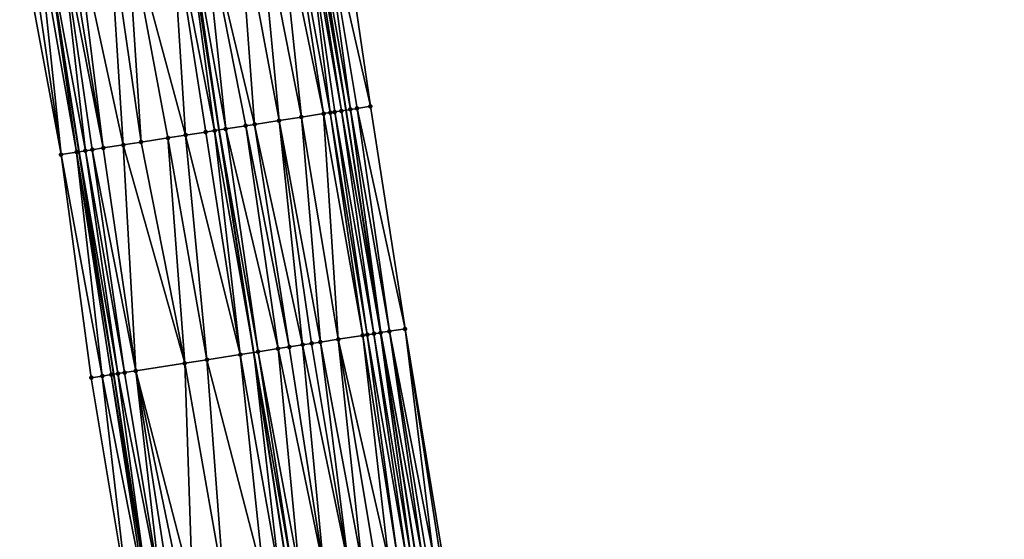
# Model space of a CAD drawing. Header units: feet. Extents: x 2004186 to 2014793, y 836912 to 864902.
# Tile 866 of 974: x 2004249 to 2004337, y 860070 to 860116. Entities that reach past the tile are written whole.
import ezdxf

# ---------------------------------------------------------------- set-up
doc = ezdxf.new("R2010")
doc.units = ezdxf.units.FT
doc.header["$LTSCALE"] = 100
doc.header["$MEASUREMENT"] = 0
for name, color, linetype, lineweight in [('EP_Travel Lane', 5, 'Continuous', 40), ('GPL_Skip Line', 2, 'Continuous', 40), ('Road Shots', 4, 'Continuous', 200), ('Road X-Section', 30, 'Continuous', 13)]:
    doc.layers.add(name, color=color, linetype=linetype, lineweight=lineweight)
doc.layers.add('I-77 SB_MM21-27-Surface-Border', color=7, linetype='Continuous')
doc.layers.add('I-77 SB_MM21-27-Surface-TIN', color=7, linetype='Continuous')

msp = doc.modelspace()

# ---------------------------------------------------------------- linework, layer by layer
at = {"layer": 'EP_Travel Lane'}
for points in [[(2004335.055049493, 859793.5801010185, 441.9940504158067), (2004330.916120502, 859813.1471749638, 441.9619321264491), (2004327.027272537, 859832.5848842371, 441.9441543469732), (2004323.123876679, 859852.2003068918, 441.9159411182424), (2004319.220483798, 859871.8157145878, 441.929384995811), (2004315.317093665, 859891.4311084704, 441.9818555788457), (2004311.677440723, 859910.9431669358, 442.0084352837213), (2004308.050063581, 859930.6114592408, 442.041831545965), (2004304.4227044, 859950.2796541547, 442.1100775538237), (2004300.795359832, 859969.947769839, 442.2066752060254), (2004297.451835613, 859989.4909383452, 442.2900725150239), (2004294.134602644, 860009.2136532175, 442.392566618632), (2004290.817373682, 860028.9363442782, 442.4995584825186), (2004287.500160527, 860048.6589413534, 442.6243483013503), (2004284.372250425, 860068.2712626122, 442.749174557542), (2004281.274517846, 860088.0294412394, 442.888745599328), (2004278.176850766, 860107.7872020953, 443.0802685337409), (2004275.079206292, 860127.5448187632, 443.2896981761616)], [(2004307.229234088, 859808.0934564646, 442.913986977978), (2004303.292697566, 859827.8972371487, 442.8676205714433), (2004299.423504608, 859847.5194150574, 442.8378241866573), (2004295.55431422, 859867.1415799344, 442.8449030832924), (2004291.685125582, 859886.7637359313, 442.8765830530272), (2004288.019412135, 859906.5925353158, 442.8995941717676), (2004284.420462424, 859926.266000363, 442.9509488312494), (2004280.821525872, 859945.9393934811, 443.0280290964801), (2004277.222592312, 859965.6127702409, 443.1109571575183), (2004273.801240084, 859985.5080832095, 443.2063094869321), (2004270.466215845, 860005.2277983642, 443.3101564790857), (2004267.131204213, 860024.9474389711, 443.4281247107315), (2004263.79619363, 860044.667073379, 443.5472556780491), (2004260.63164214, 860064.5689434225, 443.6836693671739), (2004257.554959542, 860084.3303263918, 443.831937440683), (2004254.478282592, 860104.0916730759, 443.984701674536), (2004251.40165576, 860123.8526978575, 444.1775007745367)]]:
    msp.add_polyline3d(points, dxfattribs=at)
at = {"layer": 'GPL_Skip Line'}
msp.add_polyline3d([(2004323.711088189, 859791.1598688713, 442.4697393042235), (2004319.535634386, 859810.7190936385, 442.4205535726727), (2004315.633485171, 859830.3345719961, 442.4045709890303), (2004311.758555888, 859849.9556131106, 442.3854139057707), (2004307.883629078, 859869.5766417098, 442.4013551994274), (2004304.008703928, 859889.1976618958, 442.440890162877), (2004300.356971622, 859908.8612883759, 442.4634074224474), (2004296.741778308, 859928.5317660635, 442.5154449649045), (2004293.126591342, 859948.202209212, 442.5798391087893), (2004289.511413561, 859967.8726023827, 442.6621133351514), (2004286.136969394, 859987.5853227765, 442.7554216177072), (2004282.819738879, 860007.3080230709, 442.8606755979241), (2004279.502512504, 860027.0306987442, 442.9705895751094), (2004276.185292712, 860046.7533352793, 443.0879110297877), (2004273.051335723, 860066.505563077, 443.2210788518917), (2004269.975945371, 860086.2671776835, 443.3656343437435), (2004266.90058281, 860106.0286137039, 443.5323884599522), (2004263.825262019, 860125.7897813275, 443.7325048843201)], dxfattribs=at)
at = {"layer": 'I-77 SB_MM21-27-Surface-Border', "color": 3, "linetype": 'ByBlock', "lineweight": -2}
for points in [[(2004277.460304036, 860127.9171406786, 443.0755045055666), (2004280.338033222, 860108.1250280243, 442.8990627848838), (2004283.413350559, 860088.3638826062, 442.6961785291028), (2004286.68635557, 860068.6330648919, 442.546385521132), (2004290.187990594, 860049.112247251, 442.3979050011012), (2004293.702402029, 860029.4230099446, 442.2377218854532), (2004297.216829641, 860009.7336764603, 442.0957543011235), (2004300.534074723, 859990.0108895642, 442.0068919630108), (2004303.870532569, 859970.513758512, 441.9265309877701), (2004307.485702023, 859950.843410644, 441.8280451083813), (2004311.297578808, 859931.2092045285, 441.7332495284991), (2004314.519404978, 859911.4661847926, 441.7663402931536), (2004318.135800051, 859891.9878509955, 441.7644848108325), (2004321.618302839, 859872.2893408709, 441.7008092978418), (2004325.297020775, 859852.6295556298, 441.7058708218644), (2004328.190907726, 859832.8147209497, 441.8573054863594), (2004331.467112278, 859813.264646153, 441.9116234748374), (2004336.620596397, 859793.9138843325, 441.8542101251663)], [(2004306.626188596, 859807.9647857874, 442.9356518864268), (2004302.095008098, 859827.6606911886, 442.9110677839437), (2004297.827658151, 859847.2042337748, 442.8918149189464), (2004292.77547162, 859866.5927552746, 442.9401955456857), (2004288.900545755, 859886.2137790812, 442.9695953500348), (2004285.014225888, 859906.0399135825, 443.0052239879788), (2004281.399028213, 859925.710415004, 443.0487751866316), (2004277.783843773, 859945.3808444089, 443.1180862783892), (2004274.168666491, 859965.0512348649, 443.2013270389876), (2004270.753531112, 859984.9949878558, 443.2965756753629), (2004267.633515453, 860004.7509493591, 443.3850915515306), (2004264.3163008, 860024.4735553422, 443.5082086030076), (2004261.590758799, 860044.2957780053, 443.6126910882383), (2004258.823256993, 860064.2870515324, 443.7398531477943), (2004255.550272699, 860084.0177361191, 443.9062101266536), (2004252.870108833, 860103.8409627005, 444.0380058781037), (2004249.201917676, 860123.5099092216, 444.2327961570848)]]:
    msp.add_polyline3d(points, dxfattribs=at)
at = {"layer": 'I-77 SB_MM21-27-Surface-TIN', "color": 128, "linetype": 'ByBlock', "lineweight": -2}
for points in [[(2004274.298693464, 860127.4229512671, 443.3383187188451), (2004273.113026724, 860127.2380336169, 443.3867332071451), (2004276.78118559, 860107.5692945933, 443.1661779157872)], [(2004274.693909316, 860127.4846315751, 443.3170728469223), (2004274.298693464, 860127.4229512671, 443.3383187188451), (2004277.769220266, 860107.7235271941, 443.1091076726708)], [(2004274.298693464, 860127.4229512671, 443.3383187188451), (2004277.176403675, 860107.6309605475, 443.1467166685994), (2004277.769220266, 860107.7235271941, 443.1091076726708)], [(2004274.298693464, 860127.4229512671, 443.3383187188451), (2004276.78118559, 860107.5692945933, 443.1661779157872), (2004277.176403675, 860107.6309605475, 443.1467166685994)], [(2004274.693909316, 860127.4846315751, 443.3170728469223), (2004278.176850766, 860107.7872020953, 443.0802685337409), (2004275.079206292, 860127.5448187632, 443.2896981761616)], [(2004274.693909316, 860127.4846315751, 443.3170728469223), (2004277.769220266, 860107.7235271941, 443.1091076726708), (2004278.176850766, 860107.7872020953, 443.0802685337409)], [(2004275.089116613, 860127.5463668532, 443.2889940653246), (2004275.079206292, 860127.5448187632, 443.2896981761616), (2004278.176850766, 860107.7872020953, 443.0802685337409)], [(2004275.089116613, 860127.5463668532, 443.2889940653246), (2004278.559635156, 860107.8469958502, 443.0531872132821), (2004275.879515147, 860127.6699406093, 443.2200085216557)], [(2004275.089116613, 860127.5463668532, 443.2889940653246), (2004278.176850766, 860107.7872020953, 443.0802685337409), (2004278.559635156, 860107.8469958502, 443.0531872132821)], [(2004275.879515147, 860127.6699406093, 443.2200085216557), (2004280.338033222, 860108.1250280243, 442.8990627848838), (2004277.460304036, 860127.9171406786, 443.0755045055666)], [(2004275.879515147, 860127.6699406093, 443.2200085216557), (2004279.15243832, 860107.939648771, 443.0048541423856), (2004280.338033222, 860108.1250280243, 442.8990627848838)], [(2004275.879515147, 860127.6699406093, 443.2200085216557), (2004278.559635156, 860107.8469958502, 443.0531872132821), (2004279.15243832, 860107.939648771, 443.0048541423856)], [(2004268.567946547, 860126.5293390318, 443.5528802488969), (2004265.406160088, 860126.0362798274, 443.6752073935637), (2004270.062373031, 860106.521648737, 443.4130694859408)], [(2004270.346459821, 860126.8066309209, 443.4907727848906), (2004268.567946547, 860126.5293390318, 443.5528802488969), (2004272.236112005, 860106.8605576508, 443.3375848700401)], [(2004268.567946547, 860126.5293390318, 443.5528802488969), (2004270.062373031, 860106.521648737, 443.4130694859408), (2004272.236112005, 860106.8605576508, 443.3375848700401)], [(2004272.12496476, 860127.0839763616, 443.4220087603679), (2004270.346459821, 860126.8066309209, 443.4907727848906), (2004274.212233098, 860107.1686903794, 443.2647715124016)], [(2004270.346459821, 860126.8066309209, 443.4907727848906), (2004272.236112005, 860106.8605576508, 443.3375848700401), (2004274.212233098, 860107.1686903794, 443.2647715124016)], [(2004273.113026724, 860127.2380336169, 443.3867332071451), (2004272.12496476, 860127.0839763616, 443.4220087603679), (2004276.188349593, 860107.4768526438, 443.1882867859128)], [(2004272.12496476, 860127.0839763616, 443.4220087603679), (2004274.212233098, 860107.1686903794, 443.2647715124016), (2004276.188349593, 860107.4768526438, 443.1882867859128)], [(2004273.113026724, 860127.2380336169, 443.3867332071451), (2004276.188349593, 860107.4768526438, 443.1882867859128), (2004276.78118559, 860107.5692945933, 443.1661779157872)], [(2004262.639578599, 860125.6049708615, 443.7675961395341), (2004258.687349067, 860124.9886240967, 443.923334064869), (2004263.936409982, 860105.5663579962, 443.6486458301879)], [(2004262.639578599, 860125.6049708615, 443.7675961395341), (2004266.505355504, 860105.9670070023, 443.5444844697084), (2004263.825262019, 860125.7897813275, 443.7325048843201)], [(2004262.639578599, 860125.6049708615, 443.7675961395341), (2004265.714904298, 860105.843771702, 443.5713983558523), (2004266.505355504, 860105.9670070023, 443.5444844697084)], [(2004262.639578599, 860125.6049708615, 443.7675961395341), (2004263.936409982, 860105.5663579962, 443.6486458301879), (2004265.714904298, 860105.843771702, 443.5713983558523)], [(2004264.022875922, 860125.8205830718, 443.7266563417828), (2004263.825262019, 860125.7897813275, 443.7325048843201), (2004266.90058281, 860106.0286137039, 443.5323884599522)], [(2004266.505355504, 860105.9670070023, 443.5444844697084), (2004266.90058281, 860106.0286137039, 443.5323884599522), (2004263.825262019, 860125.7897813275, 443.7325048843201)], [(2004265.406160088, 860126.0362798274, 443.6752073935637), (2004264.022875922, 860125.8205830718, 443.7266563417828), (2004267.49342377, 860106.1210237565, 443.5142444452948)], [(2004264.022875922, 860125.8205830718, 443.7266563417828), (2004266.90058281, 860106.0286137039, 443.5323884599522), (2004267.49342377, 860106.1210237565, 443.5142444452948)], [(2004265.406160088, 860126.0362798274, 443.6752073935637), (2004269.271927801, 860106.3983750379, 443.4447564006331), (2004270.062373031, 860106.521648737, 443.4130694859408)], [(2004265.406160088, 860126.0362798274, 443.6752073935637), (2004267.49342377, 860106.1210237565, 443.5142444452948), (2004269.271927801, 860106.3983750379, 443.4447564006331)], [(2004257.106451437, 860124.7421227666, 443.9809833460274), (2004254.142262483, 860124.279970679, 444.0843639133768), (2004258.40327593, 860104.7035541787, 443.8565229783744)], [(2004258.687349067, 860124.9886240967, 443.923334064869), (2004257.106451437, 860124.7421227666, 443.9809833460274), (2004259.984176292, 860104.9500379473, 443.8010584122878)], [(2004257.106451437, 860124.7421227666, 443.9809833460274), (2004258.40327593, 860104.7035541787, 443.8565229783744), (2004259.984176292, 860104.9500379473, 443.8010584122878)], [(2004258.687349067, 860124.9886240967, 443.923334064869), (2004262.355516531, 860105.3198298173, 443.7096306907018), (2004263.936409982, 860105.5663579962, 443.6486458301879)], [(2004258.687349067, 860124.9886240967, 443.923334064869), (2004259.984176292, 860104.9500379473, 443.8010584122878), (2004262.355516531, 860105.3198298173, 443.7096306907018)], [(2004250.782841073, 860123.7562449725, 444.1957287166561), (2004249.992377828, 860123.6330870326, 444.2130274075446), (2004252.870108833, 860103.8409627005, 444.0380058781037)], [(2004250.782841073, 860123.7562449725, 444.1957287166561), (2004254.253397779, 860104.0566287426, 443.9903762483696), (2004251.40165576, 860123.8526978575, 444.1775007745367)], [(2004250.782841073, 860123.7562449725, 444.1957287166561), (2004252.870108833, 860103.8409627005, 444.0380058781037), (2004254.253397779, 860104.0566287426, 443.9903762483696)], [(2004252.758980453, 860124.0642601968, 444.1375191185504), (2004251.40165576, 860123.8526978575, 444.1775007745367), (2004255.043857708, 860104.1798079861, 443.9704303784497)], [(2004254.253397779, 860104.0566287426, 443.9903762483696), (2004254.478282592, 860104.0916730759, 443.984701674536), (2004251.40165576, 860123.8526978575, 444.1775007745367)], [(2004255.043857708, 860104.1798079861, 443.9704303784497), (2004251.40165576, 860123.8526978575, 444.1775007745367), (2004254.478282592, 860104.0916730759, 443.984701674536)], [(2004253.351816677, 860124.1567006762, 444.1155922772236), (2004252.758980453, 860124.0642601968, 444.1375191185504), (2004256.62476838, 860104.4262255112, 443.9232000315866)], [(2004252.758980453, 860124.0642601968, 444.1375191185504), (2004255.636704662, 860104.2721795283, 443.9570732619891), (2004256.62476838, 860104.4262255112, 443.9232000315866)], [(2004252.758980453, 860124.0642601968, 444.1375191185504), (2004255.043857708, 860104.1798079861, 443.9704303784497), (2004255.636704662, 860104.2721795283, 443.9570732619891)], [(2004254.142262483, 860124.279970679, 444.0843639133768), (2004253.351816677, 860124.1567006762, 444.1155922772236), (2004256.62476838, 860104.4262255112, 443.9232000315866)], [(2004254.142262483, 860124.279970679, 444.0843639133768), (2004256.62476838, 860104.4262255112, 443.9232000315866), (2004258.40327593, 860104.7035541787, 443.8565229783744)], [(2004249.992377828, 860123.6330870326, 444.2130274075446), (2004249.201917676, 860123.5099092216, 444.2327961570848), (2004252.870108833, 860103.8409627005, 444.0380058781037)], [(2004279.15243832, 860107.939648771, 443.0048541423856), (2004283.413350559, 860088.3638826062, 442.6961785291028), (2004280.338033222, 860108.1250280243, 442.8990627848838)], [(2004274.212233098, 860107.1686903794, 443.2647715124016), (2004272.236112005, 860106.8605576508, 443.3375848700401), (2004275.9042978, 860087.1916455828, 443.1385253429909)], [(2004276.188349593, 860107.4768526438, 443.1882867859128), (2004274.212233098, 860107.1686903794, 443.2647715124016), (2004277.4851925, 860087.4381657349, 443.0785373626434)], [(2004274.212233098, 860107.1686903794, 443.2647715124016), (2004275.9042978, 860087.1916455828, 443.1385253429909), (2004277.4851925, 860087.4381657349, 443.0785373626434)], [(2004276.78118559, 860107.5692945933, 443.1661779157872), (2004276.188349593, 860107.4768526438, 443.1882867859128), (2004279.658914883, 860087.7771812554, 442.9898000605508)], [(2004276.188349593, 860107.4768526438, 443.1882867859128), (2004277.4851925, 860087.4381657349, 443.0785373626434), (2004279.658914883, 860087.7771812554, 442.9898000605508)], [(2004277.176403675, 860107.6309605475, 443.1467166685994), (2004276.78118559, 860107.5692945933, 443.1661779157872), (2004280.054133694, 860087.8388425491, 442.9709179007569)], [(2004276.78118559, 860107.5692945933, 443.1661779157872), (2004279.658914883, 860087.7771812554, 442.9898000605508), (2004280.054133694, 860087.8388425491, 442.9709179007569)], [(2004277.769220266, 860107.7235271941, 443.1091076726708), (2004277.176403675, 860107.6309605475, 443.1467166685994), (2004280.646951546, 860087.9314010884, 442.9343163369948)], [(2004277.176403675, 860107.6309605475, 443.1467166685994), (2004280.054133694, 860087.8388425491, 442.9709179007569), (2004280.646951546, 860087.9314010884, 442.9343163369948)], [(2004277.769220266, 860107.7235271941, 443.1091076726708), (2004281.239761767, 860088.0240086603, 442.891619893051), (2004278.176850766, 860107.7872020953, 443.0802685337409)], [(2004277.769220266, 860107.7235271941, 443.1091076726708), (2004280.646951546, 860087.9314010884, 442.9343163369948), (2004281.239761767, 860088.0240086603, 442.891619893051)], [(2004278.559635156, 860107.8469958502, 443.0531872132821), (2004278.176850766, 860107.7872020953, 443.0802685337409), (2004281.274517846, 860088.0294412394, 442.888745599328)], [(2004281.239761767, 860088.0240086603, 442.891619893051), (2004281.274517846, 860088.0294412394, 442.888745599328), (2004278.176850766, 860107.7872020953, 443.0802685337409)], [(2004278.559635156, 860107.8469958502, 443.0531872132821), (2004282.030164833, 860088.1475532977, 442.826254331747), (2004279.15243832, 860107.939648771, 443.0048541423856)], [(2004278.559635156, 860107.8469958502, 443.0531872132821), (2004281.274517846, 860088.0294412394, 442.888745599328), (2004282.030164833, 860088.1475532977, 442.826254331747)], [(2004279.15243832, 860107.939648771, 443.0048541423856), (2004282.030164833, 860088.1475532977, 442.826254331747), (2004283.413350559, 860088.3638826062, 442.6961785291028)], [(2004269.271927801, 860106.3983750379, 443.4447564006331), (2004267.49342377, 860106.1210237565, 443.5142444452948), (2004272.149672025, 860086.6061657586, 443.2803085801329)], [(2004270.062373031, 860106.521648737, 443.4130694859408), (2004269.271927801, 860106.3983750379, 443.4447564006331), (2004273.137727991, 860086.7602615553, 443.2402428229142)], [(2004269.271927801, 860106.3983750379, 443.4447564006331), (2004272.149672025, 860086.6061657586, 443.2803085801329), (2004273.137727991, 860086.7602615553, 443.2402428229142)], [(2004272.236112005, 860106.8605576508, 443.3375848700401), (2004270.062373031, 860106.521648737, 443.4130694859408), (2004274.323400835, 860086.9451399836, 443.1967043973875)], [(2004270.062373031, 860106.521648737, 443.4130694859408), (2004273.137727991, 860086.7602615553, 443.2402428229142), (2004274.323400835, 860086.9451399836, 443.1967043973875)], [(2004272.236112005, 860106.8605576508, 443.3375848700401), (2004275.113848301, 860087.068399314, 443.1668030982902), (2004275.9042978, 860087.1916455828, 443.1385253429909)], [(2004272.236112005, 860106.8605576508, 443.3375848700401), (2004274.323400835, 860086.9451399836, 443.1967043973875), (2004275.113848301, 860087.068399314, 443.1668030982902)], [(2004263.936409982, 860105.5663579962, 443.6486458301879), (2004262.355516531, 860105.3198298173, 443.7096306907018), (2004265.826096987, 860085.6200609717, 443.5232659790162)], [(2004265.714904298, 860105.843771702, 443.5713983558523), (2004263.936409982, 860105.5663579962, 443.6486458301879), (2004268.790268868, 860086.0823227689, 443.4062499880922)], [(2004263.936409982, 860105.5663579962, 443.6486458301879), (2004265.826096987, 860085.6200609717, 443.5232659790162), (2004268.790268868, 860086.0823227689, 443.4062499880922)], [(2004266.505355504, 860105.9670070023, 443.5444844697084), (2004265.714904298, 860105.843771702, 443.5713983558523), (2004268.790268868, 860086.0823227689, 443.4062499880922)], [(2004266.505355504, 860105.9670070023, 443.5444844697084), (2004269.975945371, 860086.2671776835, 443.3656343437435), (2004266.90058281, 860106.0286137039, 443.5323884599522)], [(2004266.505355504, 860105.9670070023, 443.5444844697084), (2004268.790268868, 860086.0823227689, 443.4062499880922), (2004269.975945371, 860086.2671776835, 443.3656343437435)], [(2004267.49342377, 860106.1210237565, 443.5142444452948), (2004266.90058281, 860106.0286137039, 443.5323884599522), (2004270.371170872, 860086.3287959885, 443.3520957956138)], [(2004270.371170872, 860086.3287959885, 443.3520957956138), (2004266.90058281, 860106.0286137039, 443.5323884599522), (2004269.975945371, 860086.2671776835, 443.3656343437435)], [(2004267.49342377, 860106.1210237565, 443.5142444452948), (2004270.371170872, 860086.3287959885, 443.3520957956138), (2004272.149672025, 860086.6061657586, 443.2803085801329)], [(2004258.40327593, 860104.7035541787, 443.8565229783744), (2004256.62476838, 860104.4262255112, 443.9232000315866), (2004259.50252211, 860084.6339551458, 443.7663525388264)], [(2004259.984176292, 860104.9500379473, 443.8010584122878), (2004258.40327593, 860104.7035541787, 443.8565229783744), (2004263.849985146, 860085.3118687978, 443.603469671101)], [(2004258.40327593, 860104.7035541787, 443.8565229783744), (2004259.50252211, 860084.6339551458, 443.7663525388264), (2004263.849985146, 860085.3118687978, 443.603469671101)], [(2004262.355516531, 860105.3198298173, 443.7096306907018), (2004259.984176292, 860104.9500379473, 443.8010584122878), (2004263.849985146, 860085.3118687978, 443.603469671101)], [(2004262.355516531, 860105.3198298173, 443.7096306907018), (2004263.849985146, 860085.3118687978, 443.603469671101), (2004265.826096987, 860085.6200609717, 443.5232659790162)], [(2004254.253397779, 860104.0566287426, 443.9903762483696), (2004252.870108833, 860103.8409627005, 444.0380058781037), (2004256.538332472, 860084.1718074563, 443.8691847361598)], [(2004252.870108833, 860103.8409627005, 444.0380058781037), (2004255.550272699, 860084.0177361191, 443.9062101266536), (2004256.538332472, 860084.1718074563, 443.8691847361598)], [(2004254.253397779, 860104.0566287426, 443.9903762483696), (2004257.554959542, 860084.3303263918, 443.831937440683), (2004254.478282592, 860104.0916730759, 443.984701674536)], [(2004254.253397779, 860104.0566287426, 443.9903762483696), (2004257.32877882, 860084.2950739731, 443.8383901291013), (2004257.554959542, 860084.3303263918, 443.831937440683)], [(2004254.253397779, 860104.0566287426, 443.9903762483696), (2004256.538332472, 860084.1718074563, 443.8691847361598), (2004257.32877882, 860084.2950739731, 443.8383901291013)], [(2004255.043857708, 860104.1798079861, 443.9704303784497), (2004254.478282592, 860104.0916730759, 443.984701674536), (2004257.921621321, 860084.3874741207, 443.8214769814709)], [(2004257.921621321, 860084.3874741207, 443.8214769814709), (2004254.478282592, 860104.0916730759, 443.984701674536), (2004257.554959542, 860084.3303263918, 443.831937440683)], [(2004255.636704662, 860104.2721795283, 443.9570732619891), (2004255.043857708, 860104.1798079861, 443.9704303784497), (2004258.514466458, 860084.4798573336, 443.8066688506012)], [(2004255.043857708, 860104.1798079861, 443.9704303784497), (2004257.921621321, 860084.3874741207, 443.8214769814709), (2004258.514466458, 860084.4798573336, 443.8066688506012)], [(2004256.62476838, 860104.4262255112, 443.9232000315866), (2004255.636704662, 860104.2721795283, 443.9570732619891), (2004259.50252211, 860084.6339551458, 443.7663525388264)], [(2004255.636704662, 860104.2721795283, 443.9570732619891), (2004258.514466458, 860084.4798573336, 443.8066688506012), (2004259.50252211, 860084.6339551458, 443.7663525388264)], [(2004280.646951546, 860087.9314010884, 442.9343163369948), (2004280.054133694, 860087.8388425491, 442.9709179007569), (2004283.524746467, 860068.1388660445, 442.8103690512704)], [(2004281.239761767, 860088.0240086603, 442.891619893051), (2004280.646951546, 860087.9314010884, 442.9343163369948), (2004283.919956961, 860068.2005807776, 442.7848445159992)], [(2004280.646951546, 860087.9314010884, 442.9343163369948), (2004283.524746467, 860068.1388660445, 442.8103690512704), (2004283.919956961, 860068.2005807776, 442.7848445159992)], [(2004281.239761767, 860088.0240086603, 442.891619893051), (2004284.372250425, 860068.2712626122, 442.749174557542), (2004281.274517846, 860088.0294412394, 442.888745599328)], [(2004281.239761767, 860088.0240086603, 442.891619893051), (2004283.919956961, 860068.2005807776, 442.7848445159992), (2004284.372250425, 860068.2712626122, 442.749174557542)], [(2004282.030164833, 860088.1475532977, 442.826254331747), (2004281.274517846, 860088.0294412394, 442.888745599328), (2004284.907965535, 860068.3549811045, 442.7069255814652)], [(2004284.907965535, 860068.3549811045, 442.7069255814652), (2004281.274517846, 860088.0294412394, 442.888745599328), (2004284.372250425, 860068.2712626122, 442.749174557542)], [(2004282.030164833, 860088.1475532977, 442.826254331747), (2004285.895952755, 860068.5095186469, 442.6119504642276), (2004283.413350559, 860088.3638826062, 442.6961785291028)], [(2004282.030164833, 860088.1475532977, 442.826254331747), (2004285.30316261, 860068.4167820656, 442.6706826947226), (2004285.895952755, 860068.5095186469, 442.6119504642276)], [(2004282.030164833, 860088.1475532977, 442.826254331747), (2004284.907965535, 860068.3549811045, 442.7069255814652), (2004285.30316261, 860068.4167820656, 442.6706826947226)], [(2004286.488753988, 860068.6021839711, 442.5620756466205), (2004286.68635557, 860068.6330648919, 442.546385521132), (2004283.413350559, 860088.3638826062, 442.6961785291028)], [(2004286.488753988, 860068.6021839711, 442.5620756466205), (2004283.413350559, 860088.3638826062, 442.6961785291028), (2004285.895952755, 860068.5095186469, 442.6119504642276)], [(2004275.113848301, 860087.068399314, 443.1668030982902), (2004274.323400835, 860086.9451399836, 443.1967043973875), (2004278.386847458, 860067.3376192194, 443.0123291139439)], [(2004275.9042978, 860087.1916455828, 443.1385253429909), (2004275.113848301, 860087.068399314, 443.1668030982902), (2004278.386847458, 860067.3376192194, 443.0123291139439)], [(2004277.4851925, 860087.4381657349, 443.0785373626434), (2004275.9042978, 860087.1916455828, 443.1385253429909), (2004279.572524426, 860067.5224711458, 442.9720856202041)], [(2004275.9042978, 860087.1916455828, 443.1385253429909), (2004278.386847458, 860067.3376192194, 443.0123291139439), (2004279.572524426, 860067.5224711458, 442.9720856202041)], [(2004279.658914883, 860087.7771812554, 442.9898000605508), (2004277.4851925, 860087.4381657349, 443.0785373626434), (2004281.943868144, 860067.892240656, 442.8834372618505)], [(2004277.4851925, 860087.4381657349, 443.0785373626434), (2004280.758194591, 860067.7073667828, 442.9264088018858), (2004281.943868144, 860067.892240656, 442.8834372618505)], [(2004277.4851925, 860087.4381657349, 443.0785373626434), (2004279.572524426, 860067.5224711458, 442.9720856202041), (2004280.758194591, 860067.7073667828, 442.9264088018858)], [(2004280.054133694, 860087.8388425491, 442.9709179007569), (2004279.658914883, 860087.7771812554, 442.9898000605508), (2004282.734311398, 860068.0155270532, 442.8501719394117)], [(2004279.658914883, 860087.7771812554, 442.9898000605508), (2004281.943868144, 860067.892240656, 442.8834372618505), (2004282.734311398, 860068.0155270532, 442.8501719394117)], [(2004280.054133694, 860087.8388425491, 442.9709179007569), (2004282.734311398, 860068.0155270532, 442.8501719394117), (2004283.524746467, 860068.1388660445, 442.8103690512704)], [(2004268.790268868, 860086.0823227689, 443.4062499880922), (2004272.260879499, 860066.3823600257, 443.2439841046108), (2004269.975945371, 860086.2671776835, 443.3656343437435)], [(2004270.371170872, 860086.3287959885, 443.3520957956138), (2004269.975945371, 860086.2671776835, 443.3656343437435), (2004273.446563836, 860066.5671646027, 443.2096262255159)], [(2004272.260879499, 860066.3823600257, 443.2439841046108), (2004273.051335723, 860066.505563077, 443.2210788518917), (2004269.975945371, 860086.2671776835, 443.3656343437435)], [(2004273.446563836, 860066.5671646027, 443.2096262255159), (2004269.975945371, 860086.2671776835, 443.3656343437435), (2004273.051335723, 860066.505563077, 443.2210788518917)], [(2004272.149672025, 860086.6061657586, 443.2803085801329), (2004270.371170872, 860086.3287959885, 443.3520957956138), (2004274.039400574, 860066.6596017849, 443.1881099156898)], [(2004270.371170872, 860086.3287959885, 443.3520957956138), (2004273.446563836, 860066.5671646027, 443.2096262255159), (2004274.039400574, 860066.6596017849, 443.1881099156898)], [(2004273.137727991, 860086.7602615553, 443.2402428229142), (2004272.149672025, 860086.6061657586, 443.2803085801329), (2004276.213121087, 860066.9986293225, 443.0978801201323)], [(2004272.149672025, 860086.6061657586, 443.2803085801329), (2004274.039400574, 860066.6596017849, 443.1881099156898), (2004276.213121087, 860066.9986293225, 443.0978801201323)], [(2004274.323400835, 860086.9451399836, 443.1967043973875), (2004273.137727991, 860086.7602615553, 443.2402428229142), (2004276.213121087, 860066.9986293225, 443.0978801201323)], [(2004274.323400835, 860086.9451399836, 443.1967043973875), (2004276.213121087, 860066.9986293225, 443.0978801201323), (2004278.386847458, 860067.3376192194, 443.0123291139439)], [(2004263.849985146, 860085.3118687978, 443.603469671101), (2004259.50252211, 860084.6339551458, 443.7663525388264), (2004264.554031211, 860065.1804883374, 443.5471045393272)], [(2004265.826096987, 860085.6200609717, 443.5232659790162), (2004263.849985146, 860085.3118687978, 443.603469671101), (2004267.320594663, 860065.611913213, 443.4403111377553)], [(2004263.849985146, 860085.3118687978, 443.603469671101), (2004264.554031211, 860065.1804883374, 443.5471045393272), (2004267.320594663, 860065.611913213, 443.4403111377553)], [(2004268.790268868, 860086.0823227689, 443.4062499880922), (2004265.826096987, 860085.6200609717, 443.5232659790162), (2004270.877597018, 860066.1666524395, 443.2967777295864)], [(2004265.826096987, 860085.6200609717, 443.5232659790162), (2004267.320594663, 860065.611913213, 443.4403111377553), (2004270.877597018, 860066.1666524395, 443.2967777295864)], [(2004268.790268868, 860086.0823227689, 443.4062499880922), (2004270.877597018, 860066.1666524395, 443.2967777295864), (2004272.260879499, 860066.3823600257, 443.2439841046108)], [(2004258.514466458, 860084.4798573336, 443.8066688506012), (2004257.921621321, 860084.3874741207, 443.8214769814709), (2004261.787469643, 860064.7490513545, 443.6554029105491)], [(2004259.50252211, 860084.6339551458, 443.7663525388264), (2004258.514466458, 860084.4798573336, 443.8066688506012), (2004261.787469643, 860064.7490513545, 443.6554029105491)], [(2004259.50252211, 860084.6339551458, 443.7663525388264), (2004263.565976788, 860065.0263826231, 443.5884024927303), (2004264.554031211, 860065.1804883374, 443.5471045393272)], [(2004259.50252211, 860084.6339551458, 443.7663525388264), (2004262.577920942, 860064.8722860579, 443.6285632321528), (2004263.565976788, 860065.0263826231, 443.5884024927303)], [(2004259.50252211, 860084.6339551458, 443.7663525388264), (2004261.787469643, 860064.7490513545, 443.6554029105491), (2004262.577920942, 860064.8722860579, 443.6285632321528)], [(2004256.538332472, 860084.1718074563, 443.8691847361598), (2004255.550272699, 860084.0177361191, 443.9062101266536), (2004258.823256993, 860064.2870515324, 443.7398531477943)], [(2004257.32877882, 860084.2950739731, 443.8383901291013), (2004256.538332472, 860084.1718074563, 443.8691847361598), (2004260.40416342, 860064.5334963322, 443.6892324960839)], [(2004256.538332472, 860084.1718074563, 443.8691847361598), (2004258.823256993, 860064.2870515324, 443.7398531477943), (2004260.40416342, 860064.5334963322, 443.6892324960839)], [(2004257.32877882, 860084.2950739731, 443.8383901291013), (2004260.63164214, 860064.5689434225, 443.6836693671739), (2004257.554959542, 860084.3303263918, 443.831937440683)], [(2004257.32877882, 860084.2950739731, 443.8383901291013), (2004260.40416342, 860064.5334963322, 443.6892324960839), (2004260.63164214, 860064.5689434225, 443.6836693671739)], [(2004257.921621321, 860084.3874741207, 443.8214769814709), (2004257.554959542, 860084.3303263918, 443.831937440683), (2004260.63164214, 860064.5689434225, 443.6836693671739)], [(2004257.921621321, 860084.3874741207, 443.8214769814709), (2004260.63164214, 860064.5689434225, 443.6836693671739), (2004261.787469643, 860064.7490513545, 443.6554029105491)]]:
    msp.add_3dface(points, dxfattribs=at)
at = {"layer": 'Road Shots', "lineweight": 100}
for p in [(2004280.338033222, 860108.1250280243, 442.8990627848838), (2004274.212233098, 860107.1686903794, 443.2647715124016), (2004276.188349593, 860107.4768526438, 443.1882867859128), (2004276.78118559, 860107.5692945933, 443.1661779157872), (2004277.176403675, 860107.6309605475, 443.1467166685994), (2004277.769220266, 860107.7235271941, 443.1091076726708), (2004278.559635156, 860107.8469958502, 443.0531872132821), (2004279.15243832, 860107.939648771, 443.0048541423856), (2004269.271927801, 860106.3983750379, 443.4447564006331), (2004270.062373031, 860106.521648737, 443.4130694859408), (2004272.236112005, 860106.8605576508, 443.3375848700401), (2004263.936409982, 860105.5663579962, 443.6486458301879), (2004265.714904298, 860105.843771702, 443.5713983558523), (2004266.505355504, 860105.9670070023, 443.5444844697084), (2004267.49342377, 860106.1210237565, 443.5142444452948), (2004258.40327593, 860104.7035541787, 443.8565229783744), (2004259.984176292, 860104.9500379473, 443.8010584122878), (2004262.355516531, 860105.3198298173, 443.7096306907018), (2004252.870108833, 860103.8409627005, 444.0380058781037), (2004254.253397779, 860104.0566287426, 443.9903762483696), (2004255.043857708, 860104.1798079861, 443.9704303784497), (2004255.636704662, 860104.2721795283, 443.9570732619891), (2004256.62476838, 860104.4262255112, 443.9232000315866), (2004280.646951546, 860087.9314010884, 442.9343163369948), (2004281.239761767, 860088.0240086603, 442.891619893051), (2004282.030164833, 860088.1475532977, 442.826254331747), (2004283.413350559, 860088.3638826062, 442.6961785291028), (2004275.113848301, 860087.068399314, 443.1668030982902), (2004275.9042978, 860087.1916455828, 443.1385253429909), (2004277.4851925, 860087.4381657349, 443.0785373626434), (2004279.658914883, 860087.7771812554, 442.9898000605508), (2004280.054133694, 860087.8388425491, 442.9709179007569), (2004270.371170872, 860086.3287959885, 443.3520957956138), (2004272.149672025, 860086.6061657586, 443.2803085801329), (2004273.137727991, 860086.7602615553, 443.2402428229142), (2004274.323400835, 860086.9451399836, 443.1967043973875), (2004263.849985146, 860085.3118687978, 443.603469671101), (2004265.826096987, 860085.6200609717, 443.5232659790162), (2004268.790268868, 860086.0823227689, 443.4062499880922), (2004258.514466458, 860084.4798573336, 443.8066688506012), (2004259.50252211, 860084.6339551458, 443.7663525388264), (2004255.550272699, 860084.0177361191, 443.9062101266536), (2004256.538332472, 860084.1718074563, 443.8691847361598), (2004257.32877882, 860084.2950739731, 443.8383901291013), (2004257.921621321, 860084.3874741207, 443.8214769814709)]:
    msp.add_point(p, dxfattribs=at)
at = {"layer": 'Road X-Section', "extrusion": (-0.1537683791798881, 0.9880733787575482, 0.008141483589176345), "elevation": 541658.608047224, "flags": 128}
msp.add_lwpolyline([(-2112675.698003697, -3965.99810527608), (-2112677.098003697, -3966.045736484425), (-2112677.898003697, -3966.065683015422), (-2112678.498003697, -3966.079040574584), (-2112679.498003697, -3966.112914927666), (-2112681.298003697, -3966.179594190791), (-2112682.898003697, -3966.235060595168), (-2112685.298003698, -3966.326491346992), (-2112686.898003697, -3966.387478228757), (-2112688.698003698, -3966.464728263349), (-2112689.498003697, -3966.491643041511), (-2112690.498003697, -3966.521884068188), (-2112692.298003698, -3966.591374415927), (-2112693.098003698, -3966.623062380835), (-2112695.298003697, -3966.698549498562), (-2112697.298003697, -3966.771365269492), (-2112699.298003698, -3966.847852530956), (-2112699.898003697, -3966.869962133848), (-2112700.298003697, -3966.889424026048), (-2112700.898003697, -3966.92703426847), (-2112701.698003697, -3966.982956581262), (-2112702.298003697, -3967.031291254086), (-2112703.498003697, -3967.137086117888)], dxfattribs=at)
at = {"layer": 'Road X-Section', "extrusion": (-0.1537683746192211, 0.9880733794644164, 0.008141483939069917), "elevation": 541638.6177961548, "flags": 128}
msp.add_lwpolyline([(-2112675.295503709, -3965.96733923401), (-2112676.295503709, -3966.004365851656), (-2112677.095503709, -3966.035161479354), (-2112677.695503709, -3966.052075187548), (-2112678.295503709, -3966.066883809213), (-2112679.295503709, -3966.107201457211), (-2112683.695503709, -3966.27008972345), (-2112685.695503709, -3966.350296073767), (-2112688.695503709, -3966.467315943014), (-2112690.295503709, -3966.521471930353), (-2112692.09550371, -3966.593261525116), (-2112693.095503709, -3966.633328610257), (-2112694.295503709, -3966.6768684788), (-2112695.09550371, -3966.706770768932), (-2112695.895503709, -3966.735049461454), (-2112697.49550371, -3966.795039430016), (-2112699.695503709, -3966.883779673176), (-2112700.095503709, -3966.90266245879), (-2112700.695503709, -3966.939265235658), (-2112701.295503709, -3966.981963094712), (-2112702.095503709, -3967.047330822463), (-2112703.495503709, -3967.177410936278)], dxfattribs=at)

doc.saveas('drawing.dxf')
